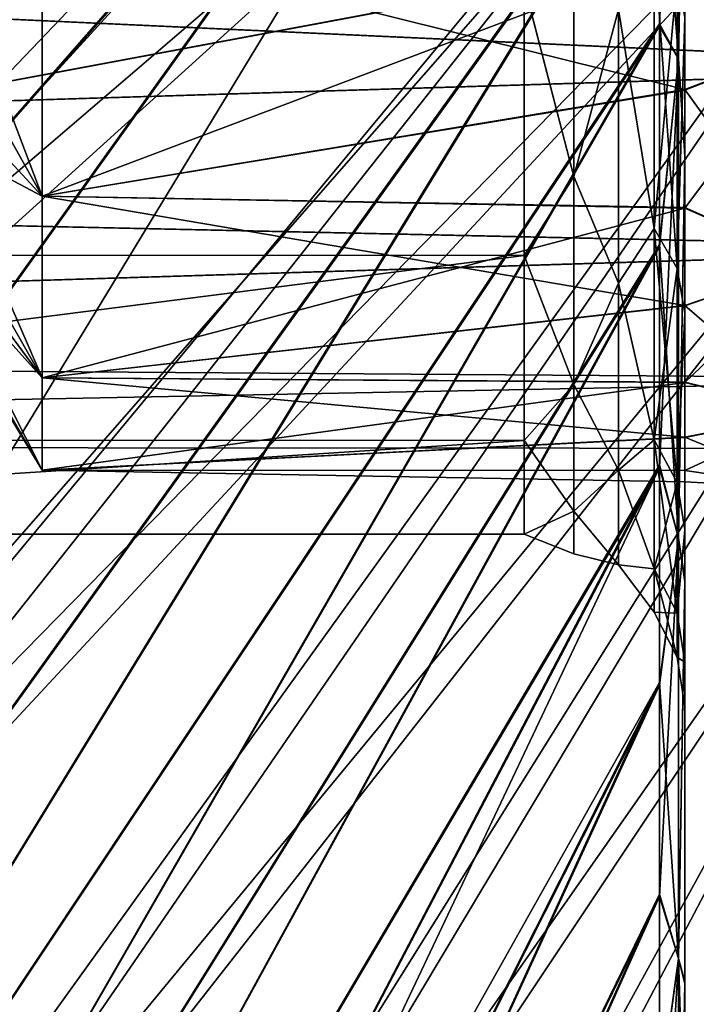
# Model space of a CAD drawing. Header units: metres. Extents: x 26 to 263, y -109 to 109.
# Tile 289 of 656: x 33.69 to 35.8, y 64.12 to 67.19. Entities that reach past the tile are written whole.
import ezdxf

# ---------------------------------------------------------------- set-up
doc = ezdxf.new("R2010")
doc.units = ezdxf.units.M
doc.layers.add('solid_500750', color=7, linetype='CONTINUOUS')

msp = doc.modelspace()

# ---------------------------------------------------------------- linework, layer by layer
at = {"layer": 'solid_500750'}
for points in [[(31.913504, 66.70002, -35.726856), (37.09174, 71.623268, -22.366859), (37.09174, 70.629921, -22.024858)], [(31.913504, 66.70002, -35.726856), (31.913504, 68.37365, -36.235897), (37.09174, 71.623268, -22.366859)], [(31.913504, 66.904724, 21.455446), (37.09174, 70.620544, 7.681864), (37.09174, 71.614517, 8.024754)], [(31.913504, 68.544624, 21.942572), (31.913504, 66.904724, 21.455446), (37.09174, 71.614517, 8.024754)], [(30.503963, 66.030098, 20.607084), (35.682201, 71.583641, 7.477128), (35.682201, 70.421509, 7.050599)], [(30.503963, 66.030098, 20.607084), (30.503963, 67.450851, 21.091814), (35.682201, 71.583641, 7.477128)], [(30.503963, 66.029922, -34.946434), (35.682201, 70.41684, -21.388079), (35.682201, 71.580086, -21.815393)], [(30.503963, 67.450775, -35.431202), (30.503963, 66.029922, -34.946434), (35.682201, 71.580086, -21.815393)], [(31.913504, 64.955063, -35.079613), (37.09174, 70.629921, -22.024858), (37.09174, 69.646942, -21.611387)], [(31.913504, 64.955063, -35.079613), (31.913504, 66.70002, -35.726856), (37.09174, 70.629921, -22.024858)], [(31.913504, 65.197525, 20.837536), (37.09174, 69.637314, 7.267537), (37.09174, 70.620544, 7.681864)], [(31.913504, 66.904724, 21.455446), (31.913504, 65.197525, 20.837536), (37.09174, 70.620544, 7.681864)], [(30.503963, 64.635033, 20.050684), (35.682201, 70.421509, 7.050599), (35.682201, 69.175636, 6.469108)], [(30.503963, 64.635033, 20.050684), (30.503963, 66.030098, 20.607084), (35.682201, 70.421509, 7.050599)], [(30.503963, 63.268532, -33.762974), (35.682201, 69.16983, -20.805481), (35.682201, 70.41684, -21.388079)], [(30.503963, 64.634712, -34.389957), (30.503963, 63.268532, -33.762974), (35.682201, 70.41684, -21.388079)], [(30.503963, 66.029922, -34.946434), (30.503963, 64.634712, -34.389957), (35.682201, 70.41684, -21.388079)], [(31.913504, 63.108513, -34.255775), (37.09174, 69.646942, -21.611387), (37.09174, 68.69088, -21.131321)], [(31.913504, 63.108513, -34.255775), (31.913504, 64.955063, -35.079613), (37.09174, 69.646942, -21.611387)], [(31.913504, 63.392933, 20.053045), (37.09174, 68.681358, 6.786714), (37.09174, 69.637314, 7.267537)], [(31.913504, 65.197525, 20.837536), (31.913504, 63.392933, 20.053045), (37.09174, 69.637314, 7.267537)], [(30.503963, 61.936749, 18.728519), (35.682201, 69.175636, 6.469108), (35.682201, 67.856117, 5.693985)], [(30.503963, 63.26936, 19.423967), (30.503963, 64.635033, 20.050684), (35.682201, 69.175636, 6.469108)], [(30.503963, 61.936749, 18.728519), (30.503963, 63.26936, 19.423967), (35.682201, 69.175636, 6.469108)], [(30.503963, 60.641289, -32.305851), (35.682201, 67.849236, -20.028875), (35.682201, 69.16983, -20.805481)], [(30.503963, 61.935406, -33.067184), (30.503963, 60.641289, -32.305851), (35.682201, 69.16983, -20.805481)], [(30.503963, 63.268532, -33.762974), (30.503963, 61.935406, -33.067184), (35.682201, 69.16983, -20.805481)], [(35.740849, 68.715714, -20.306072), (35.682201, 67.849236, -20.028875), (35.682201, 67.167961, -19.554359)], [(35.740849, 67.065956, -19.203741), (35.740849, 68.715714, -20.306072), (35.682201, 67.167961, -19.554359)], [(35.740849, 68.715714, 5.966662), (35.740849, 67.065956, 4.864331), (35.682201, 67.856117, 5.693985)], [(35.740849, 68.715714, 5.966662), (35.760601, 68.100014, 5.322683), (35.740849, 67.065956, 4.864331)], [(35.740849, 67.065956, -19.203741), (35.760601, 68.093361, -19.657728), (35.740849, 68.715714, -20.306072)], [(31.913504, 61.148228, -33.209949), (37.09174, 68.69088, -21.131321), (37.09174, 67.763931, -20.58466)], [(31.913504, 61.148228, -33.209949), (31.913504, 63.108513, -34.255775), (37.09174, 68.69088, -21.131321)], [(31.913504, 61.477455, 19.059336), (37.09174, 67.754814, 6.239439), (37.09174, 68.681358, 6.786714)], [(31.913504, 63.392933, 20.053045), (31.913504, 61.477455, 19.059336), (37.09174, 68.681358, 6.786714)], [(35.740849, 67.065956, 4.864331), (35.760601, 68.100014, 5.322683), (35.760601, 66.770866, 4.342158)], [(35.740849, 67.065956, -19.203741), (35.760601, 66.763458, -18.675432), (35.760601, 68.093361, -19.657728)], [(35.760601, 66.770866, 4.342158), (35.760601, 68.100014, 5.322683), (35.760601, 67.195877, -0.561206)], [(35.760601, 68.093361, -19.657728), (35.760601, 66.763458, -18.675432), (35.760601, 67.195114, -13.777166)], [(36.148827, 67.119171, -12.470262), (36.148827, 68.011719, -13.77939), (35.760601, 67.395203, -12.827183)], [(36.148827, 68.011719, -0.560021), (36.148827, 67.119171, -1.86915), (35.760601, 67.881523, -0.811113)], [(36.148827, 67.119171, -1.86915), (35.760601, 67.397346, -1.508847), (35.760601, 67.881523, -0.811113)], [(30.503963, 59.388863, 17.141495), (35.682201, 67.856117, 5.693985), (35.682201, 67.175285, 5.220344)], [(30.503963, 60.641956, 17.966856), (30.503963, 61.936749, 18.728519), (35.682201, 67.856117, 5.693985)], [(30.503963, 59.388863, 17.141495), (30.503963, 60.641956, 17.966856), (35.682201, 67.856117, 5.693985)], [(30.503963, 59.390221, -31.481852), (35.682201, 67.167961, -19.554359), (35.682201, 67.849236, -20.028875)], [(30.503963, 60.641289, -32.305851), (30.503963, 59.390221, -31.481852), (35.682201, 67.849236, -20.028875)], [(33.298717, 67.856255, -2.294705), (33.760601, 67.467896, -1.399402), (33.760601, 66.638588, -2.931819)], [(33.298717, 67.463501, -3.049177), (33.298717, 67.856255, -2.294705), (33.760601, 66.638588, -2.931819)], [(35.740849, 67.065956, 4.864331), (35.682201, 67.175285, 5.220344), (35.682201, 67.856117, 5.693985)], [(36.960598, 67.764404, -13.241706), (36.960598, 67.038101, -12.062846), (26.260599, 67.531067, -12.899378)], [(36.960598, 67.037598, -2.277515), (36.960598, 67.763893, -1.098425), (26.260599, 67.531067, -1.440033)], [(31.913504, 59.103786, -31.907547), (37.09174, 67.763931, -20.58466), (37.09174, 66.880852, -19.980057)], [(31.913504, 59.103786, -31.907547), (31.913504, 61.148228, -33.209949), (37.09174, 67.763931, -20.58466)], [(31.913504, 59.472115, 17.820148), (37.09174, 66.872192, 5.634274), (37.09174, 67.754814, 6.239439)], [(31.913504, 61.477455, 19.059336), (31.913504, 59.472115, 17.820148), (37.09174, 67.754814, 6.239439)], [(35.415108, 67.583267, -0.83663), (35.260601, 67.297379, -1.29473), (35.415108, 66.699875, -2.278198)], [(35.415108, 66.699875, -12.061213), (35.260601, 67.297096, -13.044243), (35.415108, 67.583267, -13.502781)], [(35.415108, 66.699875, -12.061213), (35.415108, 67.583267, -13.502781), (35.554623, 67.220436, -13.101679)], [(35.415108, 67.583267, -0.83663), (35.415108, 66.699875, -2.278198), (35.554623, 67.220436, -1.237733)], [(36.960598, 67.038101, -12.062846), (26.260599, 66.707558, -11.377793), (26.260599, 67.531067, -12.899378)], [(36.960598, 67.037598, -2.277515), (26.260599, 67.531067, -1.440033), (26.260599, 66.707558, -2.961617)], [(33.298717, 67.463501, -11.290234), (33.760601, 66.638588, -11.407592), (33.760601, 67.467896, -12.940008)], [(35.760601, 66.970459, -2.244042), (33.760601, 66.638588, -2.931819), (33.760601, 67.467896, -1.399402)], [(35.760601, 67.397346, -1.508847), (35.760601, 66.970459, -2.244042), (33.760601, 67.467896, -1.399402)], [(35.760601, 67.395203, -12.827183), (33.760601, 67.467896, -12.940008), (33.760601, 66.638588, -11.407592)], [(33.298717, 67.138, -3.835009), (33.298717, 67.463501, -3.049177), (33.760601, 66.638588, -2.931819)], [(33.298717, 67.463501, -11.290234), (33.298717, 67.138, -10.504402), (33.760601, 66.638588, -11.407592)], [(35.554623, 67.220436, -13.101679), (35.665295, 67.436111, -13.609695), (35.665295, 66.537811, -12.143791)], [(35.554623, 67.220436, -1.237733), (35.665295, 66.537811, -2.19562), (35.665295, 67.436111, -0.729716)], [(35.665295, 67.436111, -13.609695), (35.736275, 67.323189, -13.691738), (35.736275, 66.413445, -12.207159)], [(35.665295, 66.537811, -12.143791), (35.665295, 67.436111, -13.609695), (35.736275, 66.413445, -12.207159)], [(35.665295, 67.436111, -0.729716), (35.665295, 66.537811, -2.19562), (35.736275, 67.323189, -0.647673)], [(35.760601, 66.968575, -12.091803), (35.760601, 67.395203, -12.827183), (33.760601, 66.638588, -11.407592)], [(36.148827, 67.119171, -1.86915), (35.760601, 66.970459, -2.244042), (35.760601, 67.397346, -1.508847)], [(36.148827, 67.119171, -12.470262), (35.760601, 67.395203, -12.827183), (35.760601, 66.968575, -12.091803)], [(35.665295, 66.537811, -2.19562), (35.736275, 66.413445, -2.132252), (35.736275, 67.323189, -0.647673)], [(35.736275, 66.413445, -12.207159), (35.736275, 67.323189, -13.691738), (35.760601, 67.195114, -13.777166)], [(35.736275, 67.323189, -0.647673), (35.736275, 66.413445, -2.132252), (35.760601, 67.195877, -0.561206)], [(35.260601, 67.297379, -1.29473), (30.760599, 67.300339, -1.29021), (30.760599, 66.455605, -2.85113)], [(35.260601, 67.297096, -13.044243), (30.760599, 66.455605, -11.48828), (30.760599, 67.300339, -13.049201)], [(35.260601, 66.453812, -2.855184), (35.260601, 67.297379, -1.29473), (30.760599, 66.455605, -2.85113)], [(35.260601, 67.297096, -13.044243), (35.260601, 66.453613, -11.483773), (30.760599, 66.455605, -11.48828)], [(35.415108, 66.699875, -2.278198), (35.260601, 67.297379, -1.29473), (35.260601, 66.453812, -2.855184)], [(35.415108, 66.699875, -12.061213), (35.260601, 66.453613, -11.483773), (35.260601, 67.297096, -13.044243)], [(35.415108, 66.699875, -12.061213), (35.554623, 67.220436, -13.101679), (35.554623, 66.367905, -11.526327)], [(35.415108, 66.699875, -2.278198), (35.554623, 66.367905, -2.813083), (35.554623, 67.220436, -1.237733)], [(35.554623, 66.367905, -11.526327), (35.554623, 67.220436, -13.101679), (35.665295, 66.537811, -12.143791)], [(35.554623, 67.220436, -1.237733), (35.554623, 66.367905, -2.813083), (35.665295, 66.537811, -2.19562)], [(35.736275, 66.413445, -2.132252), (35.760601, 66.275116, -2.06483), (35.760601, 67.195877, -0.561206)], [(35.736275, 66.413445, -12.207159), (35.760601, 67.195114, -13.777166), (35.760601, 66.274536, -12.273452)], [(35.760601, 66.770866, 4.342158), (35.760601, 67.195877, -0.561206), (35.760601, 66.275116, -2.06483)], [(35.760601, 66.763458, -18.675432), (35.760601, 66.274536, -12.273452), (35.760601, 67.195114, -13.777166)], [(30.503963, 58.17931, 16.253822), (35.682201, 67.175285, 5.220344), (35.682201, 66.488495, 4.683908)], [(30.503963, 58.17931, 16.253822), (30.503963, 59.388863, 17.141495), (35.682201, 67.175285, 5.220344)], [(30.503963, 58.18335, -30.596357), (35.682201, 66.480827, -19.016966), (35.682201, 67.167961, -19.554359)], [(30.503963, 59.390221, -31.481852), (30.503963, 58.18335, -30.596357), (35.682201, 67.167961, -19.554359)], [(35.740849, 67.065956, 4.864331), (35.682201, 66.488495, 4.683908), (35.682201, 67.175285, 5.220344)], [(35.740849, 67.065956, -19.203741), (35.682201, 67.167961, -19.554359), (35.682201, 66.480827, -19.016966)], [(33.298717, 67.138, -3.835009), (33.760601, 66.638588, -2.931819), (33.760601, 66.07283, -4.579834)], [(33.298717, 66.882225, -4.64622), (33.298717, 67.138, -3.835009), (33.760601, 66.07283, -4.579834)], [(33.298717, 67.138, -10.504402), (33.298717, 66.882225, -9.693192), (33.760601, 66.638588, -11.407592)], [(36.148827, 67.119171, -12.470262), (35.760601, 66.968575, -12.091803), (35.760601, 66.601875, -11.322884)], [(36.148827, 66.431702, -11.042727), (36.148827, 67.119171, -12.470262), (35.760601, 66.601875, -11.322884)], [(36.148827, 67.119171, -1.86915), (36.148827, 66.431702, -3.296685), (35.760601, 66.970459, -2.244042)], [(36.960598, 67.038101, -12.062846), (36.960598, 66.475502, -10.803561), (26.260599, 66.707558, -11.377793)], [(36.960598, 66.475105, -3.536927), (36.960598, 67.037598, -2.277515), (26.260599, 66.707558, -2.961617)], [(35.740849, 67.065956, -19.203741), (35.682201, 66.480827, -19.016966), (35.682201, 65.794548, -18.412888)], [(35.740849, 65.574203, -17.895504), (35.740849, 67.065956, -19.203741), (35.682201, 65.794548, -18.412888)], [(35.740849, 67.065956, 4.864331), (35.740849, 65.574203, 3.556094), (35.682201, 66.488495, 4.683908)], [(35.740849, 67.065956, 4.864331), (35.760601, 66.770866, 4.342158), (35.740849, 65.574203, 3.556094)], [(35.740849, 65.574203, -17.895504), (35.760601, 66.763458, -18.675432), (35.740849, 67.065956, -19.203741)], [(35.760601, 66.970459, -2.244042), (35.760601, 66.603477, -3.012797), (33.760601, 66.638588, -2.931819)], [(35.760601, 66.601875, -11.322884), (35.760601, 66.968575, -12.091803), (33.760601, 66.638588, -11.407592)], [(36.148827, 66.431702, -3.296685), (35.760601, 66.603477, -3.012797), (35.760601, 66.970459, -2.244042)], [(31.913504, 57.038105, -30.335411), (37.09174, 66.880852, -19.980057), (37.09174, 66.045273, -19.321497)], [(31.913504, 57.038105, -30.335411), (31.913504, 59.103786, -31.907547), (37.09174, 66.880852, -19.980057)], [(31.913504, 57.425465, 16.312679), (37.09174, 66.037163, 4.975233), (37.09174, 66.872192, 5.634274)], [(31.913504, 59.472115, 17.820148), (31.913504, 57.425465, 16.312679), (37.09174, 66.872192, 5.634274)], [(33.298717, 66.698128, -5.476636), (33.298717, 66.882225, -4.64622), (33.760601, 66.07283, -4.579834)], [(33.298717, 66.882225, -9.693192), (33.760601, 66.07283, -9.759578), (33.760601, 66.638588, -11.407592)], [(33.298717, 66.882225, -9.693192), (33.298717, 66.698128, -8.862775), (33.760601, 66.07283, -9.759578)], [(35.740849, 65.574203, 3.556094), (35.760601, 66.770866, 4.342158), (35.760601, 65.446236, 3.102258)], [(35.740849, 65.574203, -17.895504), (35.760601, 65.43853, -17.433506), (35.760601, 66.763458, -18.675432)], [(35.760601, 66.770866, 4.342158), (35.760601, 66.275116, -2.06483), (35.760601, 65.600197, -3.6949)], [(35.760601, 65.446236, 3.102258), (35.760601, 66.770866, 4.342158), (35.760601, 65.600197, -3.6949)], [(35.760601, 66.763458, -18.675432), (35.760601, 65.43853, -17.433506), (35.760601, 66.274536, -12.273452)], [(36.960598, 66.475502, -10.803561), (26.260599, 66.145737, -9.741385), (26.260599, 66.707558, -11.377793)], [(36.960598, 66.475105, -3.536927), (26.260599, 66.707558, -2.961617), (26.260599, 66.145737, -4.598027)], [(35.415108, 66.699875, -2.278198), (35.260601, 66.453812, -2.855184), (35.415108, 66.052872, -3.84021)], [(35.415108, 66.052872, -10.499201), (35.260601, 66.453613, -11.483773), (35.415108, 66.699875, -12.061213)], [(35.415108, 66.052872, -10.499201), (35.415108, 66.699875, -12.061213), (35.554623, 66.367905, -11.526327)], [(35.415108, 66.699875, -2.278198), (35.415108, 66.052872, -3.84021), (35.554623, 66.367905, -2.813083)], [(33.298717, 66.698128, -5.476636), (33.760601, 66.07283, -4.579834), (33.760601, 65.786034, -6.298493)], [(33.298717, 66.587105, -6.319937), (33.298717, 66.698128, -5.476636), (33.760601, 65.786034, -6.298493)], [(33.298717, 66.698128, -8.862775), (33.298717, 66.587105, -8.019474), (33.760601, 66.07283, -9.759578)], [(35.760601, 66.298904, -3.811047), (33.760601, 66.07283, -4.579834), (33.760601, 66.638588, -2.931819)], [(35.760601, 66.603477, -3.012797), (35.760601, 66.298904, -3.811047), (33.760601, 66.638588, -2.931819)], [(35.760601, 66.601875, -11.322884), (33.760601, 66.638588, -11.407592), (33.760601, 66.07283, -9.759578)], [(33.298717, 66.550003, -7.169705), (33.298717, 66.587105, -6.319937), (33.760601, 65.786034, -6.298493)], [(33.298717, 66.587105, -8.019474), (33.760601, 65.786034, -8.040917), (33.760601, 66.07283, -9.759578)], [(33.298717, 66.587105, -8.019474), (33.298717, 66.550003, -7.169705), (33.760601, 65.786034, -8.040917)], [(35.760601, 66.297607, -10.524502), (35.760601, 66.601875, -11.322884), (33.760601, 66.07283, -9.759578)], [(36.148827, 66.431702, -3.296685), (35.760601, 66.298904, -3.811047), (35.760601, 66.603477, -3.012797)], [(36.148827, 66.431702, -11.042727), (35.760601, 66.601875, -11.322884), (35.760601, 66.297607, -10.524502)], [(33.298717, 66.550003, -7.169705), (33.760601, 65.786034, -6.298493), (33.760601, 65.786034, -8.040917)], [(35.554623, 66.367905, -11.526327), (35.665295, 66.537811, -12.143791), (35.665295, 65.879875, -10.555408)], [(35.554623, 66.367905, -2.813083), (35.665295, 65.879875, -3.784003), (35.665295, 66.537811, -2.19562)], [(35.665295, 66.537811, -12.143791), (35.736275, 66.413445, -12.207159), (35.736275, 65.747131, -10.598541)], [(35.665295, 65.879875, -10.555408), (35.665295, 66.537811, -12.143791), (35.736275, 65.747131, -10.598541)], [(35.665295, 66.537811, -2.19562), (35.665295, 65.879875, -3.784003), (35.736275, 66.413445, -2.132252)], [(30.503963, 57.014946, 15.304898), (35.682201, 66.488495, 4.683908), (35.682201, 65.802444, 4.080853)], [(30.503963, 57.014946, 15.304898), (30.503963, 58.17931, 16.253822), (35.682201, 66.488495, 4.683908)], [(35.740849, 65.574203, 3.556094), (35.682201, 65.802444, 4.080853), (35.682201, 66.488495, 4.683908)], [(36.960598, 66.475502, -10.803561), (36.960598, 66.070358, -9.423619), (26.260599, 66.145737, -9.741385)], [(36.960598, 66.070175, -4.916645), (36.960598, 66.475105, -3.536927), (26.260599, 66.145737, -4.598027)], [(30.503963, 57.021942, -29.650311), (35.682201, 65.794548, -18.412888), (35.682201, 66.480827, -19.016966)], [(30.503963, 58.18335, -30.596357), (30.503963, 57.021942, -29.650311), (35.682201, 66.480827, -19.016966)], [(35.260601, 66.453812, -2.855184), (30.760599, 66.455605, -2.85113), (30.760599, 65.879128, -4.530287)], [(35.260601, 66.453613, -11.483773), (30.760599, 65.879128, -9.809124), (30.760599, 66.455605, -11.48828)], [(35.260601, 65.878242, -4.533528), (35.260601, 66.453812, -2.855184), (30.760599, 65.879128, -4.530287)], [(35.415108, 66.052872, -3.84021), (35.260601, 66.453812, -2.855184), (35.260601, 65.878242, -4.533528)], [(35.260601, 66.453613, -11.483773), (35.260601, 65.87812, -9.805397), (30.760599, 65.879128, -9.809124)], [(35.415108, 66.052872, -10.499201), (35.260601, 65.87812, -9.805397), (35.260601, 66.453613, -11.483773)], [(36.148827, 66.431702, -11.042727), (35.760601, 66.297607, -10.524502), (35.760601, 66.058891, -9.703905)], [(36.148827, 65.964684, -9.528675), (36.148827, 66.431702, -11.042727), (35.760601, 66.058891, -9.703905)], [(36.148827, 66.431702, -3.296685), (36.148827, 65.964684, -4.810736), (35.760601, 66.298904, -3.811047)], [(35.665295, 65.879875, -3.784003), (35.736275, 65.747131, -3.74087), (35.736275, 66.413445, -2.132252)], [(35.736275, 65.747131, -10.598541), (35.736275, 66.413445, -12.207159), (35.760601, 66.274536, -12.273452)], [(35.736275, 66.413445, -2.132252), (35.736275, 65.747131, -3.74087), (35.760601, 66.275116, -2.06483)], [(35.415108, 66.052872, -10.499201), (35.554623, 66.367905, -11.526327), (35.554623, 65.786285, -9.832139)], [(35.415108, 66.052872, -3.84021), (35.554623, 65.786285, -4.507272), (35.554623, 66.367905, -2.813083)], [(35.554623, 65.786285, -9.832139), (35.554623, 66.367905, -11.526327), (35.665295, 65.879875, -10.555408)], [(35.554623, 66.367905, -2.813083), (35.554623, 65.786285, -4.507272), (35.665295, 65.879875, -3.784003)], [(35.760601, 66.298904, -3.811047), (35.760601, 66.059868, -4.631544), (33.760601, 66.07283, -4.579834)], [(35.760601, 66.058891, -9.703905), (35.760601, 66.297607, -10.524502), (33.760601, 66.07283, -9.759578)], [(35.736275, 65.747131, -3.74087), (35.760601, 65.600197, -3.6949), (35.760601, 66.275116, -2.06483)], [(35.736275, 65.747131, -10.598541), (35.760601, 66.274536, -12.273452), (35.760601, 65.5998, -10.643299)], [(36.148827, 65.964684, -4.810736), (35.760601, 66.059868, -4.631544), (35.760601, 66.298904, -3.811047)], [(35.760601, 65.43853, -17.433506), (35.760601, 65.5998, -10.643299), (35.760601, 66.274536, -12.273452)], [(36.960598, 66.070358, -9.423619), (26.260599, 65.860931, -8.034801), (26.260599, 66.145737, -9.741385)], [(36.960598, 66.070175, -4.916645), (26.260599, 66.145737, -4.598027), (26.260599, 65.860931, -6.30461)], [(36.960598, 66.070358, -9.423619), (36.960598, 65.852936, -7.934206), (26.260599, 65.860931, -8.034801)], [(36.960598, 65.85289, -6.405865), (36.960598, 66.070175, -4.916645), (26.260599, 65.860931, -6.30461)], [(35.760601, 65.888115, -5.468172), (33.760601, 65.786034, -6.298493), (33.760601, 66.07283, -4.579834)], [(35.760601, 66.059868, -4.631544), (35.760601, 65.888115, -5.468172), (33.760601, 66.07283, -4.579834)], [(35.760601, 66.058891, -9.703905), (33.760601, 66.07283, -9.759578), (33.760601, 65.786034, -8.040917)], [(35.760601, 65.887459, -8.867217), (35.760601, 66.058891, -9.703905), (33.760601, 65.786034, -8.040917)], [(36.148827, 65.964684, -4.810736), (35.760601, 65.888115, -5.468172), (35.760601, 66.059868, -4.631544)], [(36.148827, 65.964684, -9.528675), (35.760601, 66.058891, -9.703905), (35.760601, 65.887459, -8.867217)], [(31.913504, 57.038105, -30.335411), (37.09174, 66.045273, -19.321497), (37.09174, 65.256821, -18.609709)], [(31.913504, 55.386005, 14.516128), (37.09174, 65.24926, 4.262993), (37.09174, 66.037163, 4.975233)], [(31.913504, 57.425465, 16.312679), (31.913504, 55.386005, 14.516128), (37.09174, 66.037163, 4.975233)], [(35.415108, 66.052872, -3.84021), (35.260601, 65.878242, -4.533528), (35.415108, 65.65818, -5.484207)], [(35.415108, 65.65818, -8.855205), (35.260601, 65.87812, -9.805397), (35.415108, 66.052872, -10.499201)], [(35.415108, 65.65818, -8.855205), (35.415108, 66.052872, -10.499201), (35.554623, 65.786285, -9.832139)], [(35.415108, 66.052872, -3.84021), (35.415108, 65.65818, -5.484207), (35.554623, 65.786285, -4.507272)], [(36.148827, 65.964684, -9.528675), (35.760601, 65.887459, -8.867217), (35.760601, 65.784302, -8.019802)], [(36.148827, 65.728531, -7.961927), (36.148827, 65.964684, -9.528675), (35.760601, 65.784302, -8.019802)], [(36.148827, 65.964684, -4.810736), (36.148827, 65.728531, -6.377483), (35.760601, 65.888115, -5.468172)], [(35.260601, 65.878242, -4.533528), (30.760599, 65.879128, -4.530287), (30.760599, 65.58683, -6.281785)], [(35.260601, 65.87812, -9.805397), (30.760599, 65.58683, -8.057626), (30.760599, 65.879128, -9.809124)], [(35.260601, 65.586639, -6.282947), (35.260601, 65.878242, -4.533528), (30.760599, 65.58683, -6.281785)], [(35.260601, 65.87812, -9.805397), (35.260601, 65.586594, -8.055943), (30.760599, 65.58683, -8.057626)], [(35.760601, 65.888115, -5.468172), (35.760601, 65.784637, -6.315555), (33.760601, 65.786034, -6.298493)], [(35.760601, 65.784302, -8.019802), (35.760601, 65.887459, -8.867217), (33.760601, 65.786034, -8.040917)], [(35.415108, 65.65818, -5.484207), (35.260601, 65.878242, -4.533528), (35.260601, 65.586639, -6.282947)], [(35.415108, 65.65818, -8.855205), (35.260601, 65.586594, -8.055943), (35.260601, 65.87812, -9.805397)], [(35.554623, 65.786285, -9.832139), (35.665295, 65.879875, -10.555408), (35.665295, 65.478523, -8.883658)], [(35.554623, 65.786285, -4.507272), (35.665295, 65.478523, -5.455752), (35.665295, 65.879875, -3.784003)], [(35.665295, 65.879875, -10.555408), (35.736275, 65.747131, -10.598541), (35.736275, 65.340668, -8.905494)], [(35.665295, 65.478523, -8.883658), (35.665295, 65.879875, -10.555408), (35.736275, 65.340668, -8.905494)], [(35.665295, 65.879875, -3.784003), (35.665295, 65.478523, -5.455752), (35.736275, 65.747131, -3.74087)], [(36.148827, 65.728531, -6.377483), (35.760601, 65.784637, -6.315555), (35.760601, 65.888115, -5.468172)], [(36.960598, 65.85289, -6.405865), (26.260599, 65.860931, -6.30461), (26.260599, 65.860931, -8.034801)], [(36.960598, 65.852936, -7.934206), (36.960598, 65.85289, -6.405865), (26.260599, 65.860931, -8.034801)], [(30.503963, 55.898945, 14.296967), (35.682201, 65.802444, 4.080853), (35.682201, 65.124535, 3.407754)], [(30.503963, 55.898945, 14.296967), (30.503963, 57.014946, 15.304898), (35.682201, 65.802444, 4.080853)], [(30.503963, 54.848972, -27.587212), (35.682201, 65.116539, -17.738712), (35.682201, 65.794548, -18.412888)], [(30.503963, 55.909405, -28.646313), (30.503963, 54.848972, -27.587212), (35.682201, 65.794548, -18.412888)], [(30.503963, 57.021942, -29.650311), (30.503963, 55.909405, -28.646313), (35.682201, 65.794548, -18.412888)], [(35.760601, 65.784302, -8.019802), (33.760601, 65.786034, -8.040917), (33.760601, 65.786034, -6.298493)], [(35.760601, 65.75, -7.167673), (35.760601, 65.784302, -8.019802), (33.760601, 65.786034, -6.298493)], [(35.760601, 65.784637, -6.315555), (35.760601, 65.75, -7.167673), (33.760601, 65.786034, -6.298493)], [(35.415108, 65.65818, -8.855205), (35.554623, 65.786285, -9.832139), (35.554623, 65.491455, -8.065327)], [(35.415108, 65.65818, -5.484207), (35.554623, 65.491455, -6.274084), (35.554623, 65.786285, -4.507272)], [(35.554623, 65.491455, -8.065327), (35.554623, 65.786285, -9.832139), (35.665295, 65.478523, -8.883658)], [(35.554623, 65.786285, -4.507272), (35.554623, 65.491455, -6.274084), (35.665295, 65.478523, -5.455752)], [(35.740849, 65.574203, 3.556094), (35.682201, 65.124535, 3.407754), (35.682201, 65.802444, 4.080853)], [(35.740849, 65.574203, -17.895504), (35.682201, 65.794548, -18.412888), (35.682201, 65.116539, -17.738712)], [(36.148827, 65.728531, -6.377483), (35.760601, 65.75, -7.167673), (35.760601, 65.784637, -6.315555)], [(36.148827, 65.728531, -7.961927), (35.760601, 65.784302, -8.019802), (35.760601, 65.75, -7.167673)], [(36.148827, 65.728531, -6.377483), (36.148827, 65.728531, -7.961927), (35.760601, 65.75, -7.167673)], [(35.665295, 65.478523, -5.455752), (35.736275, 65.340668, -5.433918), (35.736275, 65.747131, -3.74087)], [(35.736275, 65.340668, -8.905494), (35.736275, 65.747131, -10.598541), (35.760601, 65.5998, -10.643299)], [(35.736275, 65.747131, -3.74087), (35.736275, 65.340668, -5.433918), (35.760601, 65.600197, -3.6949)], [(35.415108, 65.65818, -5.484207), (35.260601, 65.586639, -6.282947), (35.415108, 65.525528, -7.169705)], [(35.415108, 65.525528, -7.169705), (35.260601, 65.586594, -8.055943), (35.415108, 65.65818, -8.855205)], [(35.415108, 65.525528, -7.169705), (35.415108, 65.65818, -8.855205), (35.554623, 65.491455, -8.065327)], [(35.415108, 65.65818, -5.484207), (35.415108, 65.525528, -7.169705), (35.554623, 65.491455, -6.274084)], [(35.736275, 65.340668, -5.433918), (35.760601, 65.188408, -5.410573), (35.760601, 65.600197, -3.6949)], [(35.736275, 65.340668, -8.905494), (35.760601, 65.5998, -10.643299), (35.760601, 65.188202, -8.927547)], [(35.760601, 65.446236, 3.102258), (35.760601, 65.600197, -3.6949), (35.760601, 65.188408, -5.410573)], [(35.760601, 65.43853, -17.433506), (35.760601, 65.188202, -8.927547), (35.760601, 65.5998, -10.643299)], [(35.260601, 65.586639, -6.282947), (30.760599, 65.58683, -6.281785), (30.760599, 65.58683, -8.057626)], [(35.260601, 65.586594, -8.055943), (35.260601, 65.586639, -6.282947), (30.760599, 65.58683, -8.057626)], [(35.415108, 65.525528, -7.169705), (35.260601, 65.586639, -6.282947), (35.260601, 65.586594, -8.055943)], [(35.740849, 65.574203, -17.895504), (35.682201, 65.116539, -17.738712), (35.682201, 64.458321, -16.995611)], [(35.740849, 64.265961, -16.403746), (35.740849, 65.574203, -17.895504), (35.682201, 64.458321, -16.995611)], [(35.740849, 65.574203, 3.556094), (35.740849, 64.265961, 2.064335), (35.682201, 65.124535, 3.407754)], [(35.740849, 65.574203, 3.556094), (35.760601, 65.446236, 3.102258), (35.740849, 64.265961, 2.064335)], [(35.740849, 64.265961, -16.403746), (35.760601, 65.43853, -17.433506), (35.740849, 65.574203, -17.895504)], [(35.415108, 65.525528, -7.169705), (35.554623, 65.491455, -8.065327), (35.554623, 65.491455, -6.274084)], [(35.554623, 65.491455, -8.065327), (35.665295, 65.478523, -8.883658), (35.665295, 65.343636, -7.169705)], [(35.554623, 65.491455, -6.274084), (35.665295, 65.343636, -7.169705), (35.665295, 65.478523, -5.455752)], [(35.554623, 65.491455, -6.274084), (35.554623, 65.491455, -8.065327), (35.665295, 65.343636, -7.169705)], [(35.665295, 65.478523, -8.883658), (35.736275, 65.340668, -8.905494), (35.736275, 65.204056, -7.169705)], [(35.665295, 65.343636, -7.169705), (35.665295, 65.478523, -8.883658), (35.736275, 65.204056, -7.169705)], [(35.665295, 65.478523, -5.455752), (35.665295, 65.343636, -7.169705), (35.736275, 65.340668, -5.433918)], [(35.740849, 64.265961, 2.064335), (35.760601, 65.446236, 3.102258), (35.760601, 64.193947, 1.587987)], [(35.760601, 65.446236, 3.102258), (35.760601, 65.188408, -5.410573), (35.760601, 65.050003, -7.169042)], [(35.760601, 64.193947, 1.587987), (35.760601, 65.446236, 3.102258), (35.760601, 65.050003, -7.169042)], [(35.740849, 64.265961, -16.403746), (35.760601, 64.186661, -15.917306), (35.760601, 65.43853, -17.433506)], [(35.760601, 65.43853, -17.433506), (35.760601, 64.186661, -15.917306), (35.760601, 65.188202, -8.927547)], [(35.665295, 65.343636, -7.169705), (35.736275, 65.204056, -7.169705), (35.736275, 65.340668, -5.433918)], [(35.736275, 65.204056, -7.169705), (35.736275, 65.340668, -8.905494), (35.760601, 65.188202, -8.927547)], [(35.736275, 65.340668, -5.433918), (35.736275, 65.204056, -7.169705), (35.760601, 65.188408, -5.410573)], [(31.913504, 54.990292, -28.466814), (37.09174, 65.256821, -18.609709), (37.09174, 64.518059, -17.847311)], [(31.913504, 54.990292, -28.466814), (31.913504, 57.038105, -30.335411), (37.09174, 65.256821, -18.609709)], [(31.913504, 53.406002, 12.414351), (37.09174, 64.511009, 3.500119), (37.09174, 65.24926, 4.262993)], [(31.913504, 55.386005, 14.516128), (31.913504, 53.406002, 12.414351), (37.09174, 65.24926, 4.262993)], [(35.736275, 65.204056, -7.169705), (35.760601, 65.188202, -8.927547), (35.760601, 65.050003, -7.169042)], [(35.736275, 65.204056, -7.169705), (35.760601, 65.050003, -7.169042), (35.760601, 65.188408, -5.410573)], [(35.760601, 64.186661, -15.917306), (35.760601, 65.050003, -7.169042), (35.760601, 65.188202, -8.927547)], [(30.503963, 53.829674, 12.120332), (35.682201, 65.124535, 3.407754), (35.682201, 64.466202, 2.665692)], [(30.503963, 54.835869, 13.234023), (30.503963, 55.898945, 14.296967), (35.682201, 65.124535, 3.407754)], [(30.503963, 53.829674, 12.120332), (30.503963, 54.835869, 13.234023), (35.682201, 65.124535, 3.407754)], [(30.503963, 53.843456, -26.475786), (35.682201, 64.458321, -16.995611), (35.682201, 65.116539, -17.738712)], [(30.503963, 54.848972, -27.587212), (30.503963, 53.843456, -26.475786), (35.682201, 65.116539, -17.738712)], [(35.740849, 64.265961, 2.064335), (35.682201, 64.466202, 2.665692), (35.682201, 65.124535, 3.407754)], [(35.760601, 64.186661, -15.917306), (35.760601, 64.193947, 1.587987), (35.760601, 65.050003, -7.169042)], [(31.913504, 53.028851, -26.304075), (37.09174, 64.518059, -17.847311), (37.09174, 63.832077, -17.037649)], [(31.913504, 53.028851, -26.304075), (31.913504, 54.990292, -28.466814), (37.09174, 64.518059, -17.847311)], [(31.913504, 53.406002, 12.414351), (37.09174, 63.825546, 2.689983), (37.09174, 64.511009, 3.500119)], [(30.503963, 52.881985, 10.958109), (35.682201, 64.466202, 2.665692), (35.682201, 63.833054, 1.849662)], [(30.503963, 52.881985, 10.958109), (30.503963, 53.829674, 12.120332), (35.682201, 64.466202, 2.665692)], [(35.740849, 64.265961, 2.064335), (35.682201, 63.833054, 1.849662), (35.682201, 64.466202, 2.665692)], [(30.503963, 52.895409, -25.314848), (35.682201, 63.825489, -16.17861), (35.682201, 64.458321, -16.995611)], [(30.503963, 53.843456, -26.475786), (30.503963, 52.895409, -25.314848), (35.682201, 64.458321, -16.995611)], [(35.740849, 64.265961, -16.403746), (35.682201, 64.458321, -16.995611), (35.682201, 63.825489, -16.17861)], [(35.740849, 64.265961, -16.403746), (35.682201, 63.825489, -16.17861), (35.682201, 63.237873, -15.303254)], [(35.740849, 63.163631, -14.753991), (35.740849, 64.265961, -16.403746), (35.682201, 63.237873, -15.303254)], [(35.740849, 64.265961, 2.064335), (35.740849, 63.163631, 0.41458), (35.682201, 63.833054, 1.849662)], [(35.740849, 64.265961, 2.064335), (35.760601, 64.193947, 1.587987), (35.760601, 63.622471, 0.740117)], [(35.740849, 64.265961, 2.064335), (35.760601, 63.622471, 0.740117), (35.740849, 63.163631, 0.41458)], [(35.740849, 63.163631, -14.753991), (35.760601, 64.186661, -15.917306), (35.740849, 64.265961, -16.403746)], [(35.740849, 63.163631, -14.753991), (35.760601, 63.615673, -15.068624), (35.760601, 64.186661, -15.917306)], [(35.760601, 64.186661, -15.917306), (35.760601, 63.622471, 0.740117), (35.760601, 64.193947, 1.587987)], [(35.760601, 64.186661, -15.917306), (35.760601, 63.615673, -15.068624), (35.760601, 63.622471, 0.740117)]]:
    msp.add_3dface(points, dxfattribs=at)

doc.saveas('drawing.dxf')
